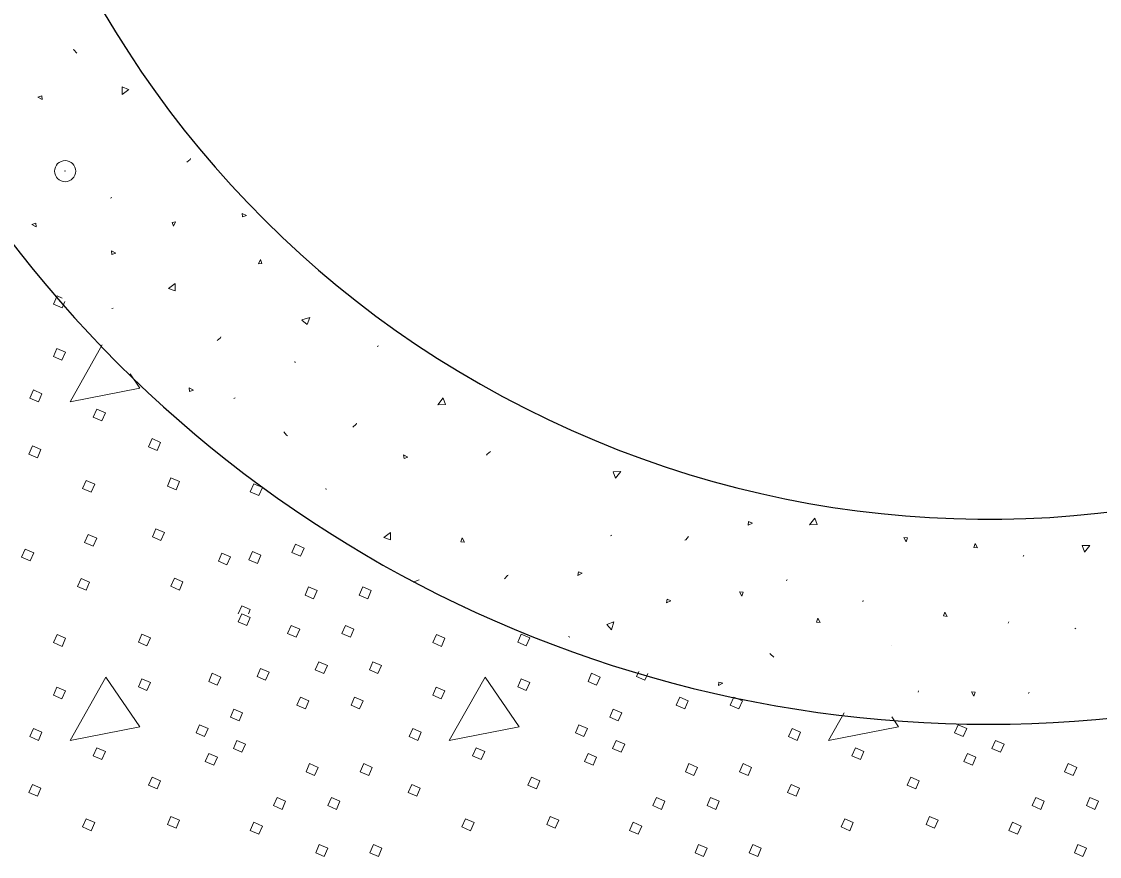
# Model space of a CAD drawing. Extents: x 1083.1 to 1117.1, y 697.4 to 741.4.
# Drawn here: x 1091.253 to 1092.828, y 721.758 to 722.978 of the extents above; entities that cross this region are included whole.
import ezdxf

# ---------------------------------------------------------------- set-up
doc = ezdxf.new("R2010")
doc.units = 0
doc.header["$LTSCALE"] = 0.062
doc.header["$PDMODE"] = 32
doc.header["$PDSIZE"] = 0.031
doc.layers.add('1', color=7, linetype='Continuous', lineweight=13)

msp = doc.modelspace()

# ---------------------------------------------------------------- linework, layer by layer
at = {"layer": '1'}
for p, q in [((1091.38483, 722.72058), (1091.383, 722.71992)), ((1091.30483, 722.57692), (1091.31233, 722.57367)), ((1091.38667, 722.55917), (1091.38467, 722.5585)), ((1091.77458, 722.50392), (1091.77267, 722.50325)), ((1091.65275, 722.47917), (1091.65208, 722.48108)), ((1091.56492, 722.42792), (1091.56292, 722.42708)), ((1091.69733, 722.29592), (1091.698, 722.294)), ((1092.11567, 722.22742), (1092.11358, 722.22667)), ((1092.71742, 722.19842), (1092.71667, 722.1965)), ((1091.825, 722.15875), (1091.834, 722.16233)), ((1092.37092, 722.16075), (1092.37167, 722.16275)), ((1091.56958, 722.11283), (1091.57458, 722.12425)), ((1092.48217, 722.13017), (1092.48292, 722.13217)), ((1091.90033, 722.12325), (1091.90017, 722.12325)), ((1092.69575, 722.10117), (1092.69492, 722.09917)), ((1092.05233, 722.0795), (1092.05433, 722.07875)), ((1092.79225, 722.09058), (1092.79367, 722.09175)), ((1092.52433, 722.0665), (1092.52442, 722.06642)), ((1092.563, 721.99817), (1092.56375, 722.00008)), ((1092.72433, 721.99633), (1092.72517, 721.99833))]:
    msp.add_line(p, q, dxfattribs=at)
for points in [[(1091.32817, 722.937), (1091.3295, 722.93642), (1091.33367, 722.93142)], [(1091.40958, 722.8785), (1091.39967, 722.87117), (1091.39983, 722.88208), (1091.40933, 722.87858)], [(1091.49992, 722.77758), (1091.49933, 722.77625), (1091.49442, 722.77208)], [(1091.4675, 722.58775), (1091.47733, 722.59525), (1091.47717, 722.58425), (1091.46775, 722.58775)], [(1091.31625, 722.569), (1091.31217, 722.55967), (1091.29967, 722.56508), (1091.30483, 722.57692)], [(1091.66225, 722.54183), (1091.674, 722.54542), (1091.67017, 722.53508), (1091.66242, 722.54158)], [(1091.37058, 722.50542), (1091.32367, 722.42225), (1091.42592, 722.44225), (1091.41167, 722.46292)], [(1091.54417, 722.51725), (1091.54358, 722.51592), (1091.53867, 722.51175)], [(1091.86883, 722.42792), (1091.86142, 722.41808), (1091.87233, 722.41825), (1091.86892, 722.42767)], [(1091.64158, 722.37283), (1091.64017, 722.37342), (1091.63592, 722.37842)], [(1091.7425, 722.39092), (1091.74192, 722.3895), (1091.73692, 722.38533)], [(1091.9325, 722.34425), (1091.93308, 722.34567), (1091.93808, 722.34983)], [(1092.12108, 722.31058), (1092.1285, 722.32033), (1092.11767, 722.32017), (1092.121, 722.31075)], [(1092.41192, 722.25258), (1092.4045, 722.24267), (1092.41542, 722.24292), (1092.412, 722.25242)], [(1091.78225, 722.224), (1091.79208, 722.2315), (1091.79192, 722.2205), (1091.7825, 722.224)], [(1092.22208, 722.22008), (1092.2235, 722.22067), (1092.22767, 722.22567)], [(1092.80642, 722.20292), (1092.81383, 722.21267), (1092.80292, 722.2125), (1092.80633, 722.20308)], [(1091.96417, 722.16933), (1091.96283, 722.16875), (1091.95858, 722.16375)], [(1091.57458, 722.12425), (1091.58708, 722.11883), (1091.5845, 722.11283)], [(1092.115, 722.08908), (1092.11858, 722.10075), (1092.10842, 722.09683), (1092.11483, 722.08917)], [(1092.34658, 722.05492), (1092.34725, 722.0535), (1092.35225, 722.04933)], [(1092.16817, 722.02533), (1092.16392, 722.01567), (1092.15142, 722.021), (1092.15475, 722.02858)], [(1092.45492, 721.96783), (1092.43233, 721.92775), (1092.53458, 721.94775), (1092.5245, 721.96242)]]:
    msp.add_lwpolyline(points, dxfattribs=at)
for points in [[(1091.27683, 722.86717), (1091.28242, 722.86908), (1091.28308, 722.86383)], [(1091.5815, 722.69417), (1091.57592, 722.69225), (1091.57517, 722.6975)], [(1091.26792, 722.68133), (1091.2735, 722.68325), (1091.27425, 722.67792)], [(1091.47475, 722.67875), (1091.47283, 722.68433), (1091.478, 722.68517)], [(1091.3905, 722.63917), (1091.38483, 722.63725), (1091.38417, 722.64258)], [(1091.60225, 722.63), (1091.60425, 722.62433), (1091.599, 722.62358)], [(1091.30458, 722.50017), (1091.31708, 722.49475), (1091.31192, 722.48292), (1091.29942, 722.48833)], [(1091.27017, 722.43958), (1091.28267, 722.43417), (1091.2775, 722.42233), (1091.265, 722.42775)], [(1091.504, 722.43925), (1091.49842, 722.43742), (1091.49775, 722.44267)], [(1091.36292, 722.41167), (1091.37542, 722.40625), (1091.37025, 722.39442), (1091.35775, 722.39983)], [(1091.44358, 722.3685), (1091.45608, 722.36308), (1091.45092, 722.35125), (1091.43842, 722.35667)], [(1091.26875, 722.35783), (1091.28125, 722.35242), (1091.27608, 722.34058), (1091.26358, 722.346)], [(1091.81758, 722.34142), (1091.812, 722.3395), (1091.81117, 722.34475)], [(1091.34733, 722.30758), (1091.35983, 722.30217), (1091.35467, 722.29042), (1091.34217, 722.29583)], [(1091.47125, 722.31108), (1091.48375, 722.30567), (1091.47858, 722.29392), (1091.46608, 722.29933)], [(1091.59233, 722.30267), (1091.60483, 722.29725), (1091.59967, 722.28542), (1091.58717, 722.29083)], [(1091.44925, 722.23683), (1091.46175, 722.23142), (1091.45658, 722.21958), (1091.44408, 722.225)], [(1092.32092, 722.24525), (1092.31533, 722.24725), (1092.31467, 722.242)], [(1091.35025, 722.2285), (1091.36275, 722.22308), (1091.35758, 722.21125), (1091.34508, 722.21667)], [(1091.89683, 722.2235), (1091.89492, 722.21792), (1091.90025, 722.21717)], [(1092.54558, 722.21783), (1092.54758, 722.22342), (1092.54233, 722.22417)], [(1091.25808, 722.20708), (1091.27058, 722.20167), (1091.26542, 722.18983), (1091.25292, 722.19525)], [(1091.59017, 722.2035), (1091.60267, 722.19808), (1091.5975, 722.18625), (1091.585, 722.19167)], [(1091.65325, 722.21417), (1091.66575, 722.20875), (1091.66058, 722.19692), (1091.64808, 722.20233)], [(1092.64658, 722.21517), (1092.64458, 722.20958), (1092.64983, 722.20883)], [(1091.54567, 722.20142), (1091.55817, 722.196), (1091.553, 722.18417), (1091.5405, 722.18958)], [(1092.07217, 722.17192), (1092.06658, 722.17392), (1092.06575, 722.16875)], [(1091.33983, 722.16433), (1091.35233, 722.15892), (1091.34717, 722.14717), (1091.33467, 722.15258)], [(1091.47617, 722.16458), (1091.48867, 722.15917), (1091.4835, 722.14742), (1091.471, 722.15283)], [(1091.67233, 722.15192), (1091.68483, 722.1465), (1091.67967, 722.13467), (1091.66717, 722.14008)], [(1091.7515, 722.15192), (1091.764, 722.1465), (1091.75883, 722.13467), (1091.74633, 722.14008)], [(1092.3055, 722.13858), (1092.30742, 722.14417), (1092.30225, 722.14492)], [(1092.20175, 722.13183), (1092.19617, 722.13383), (1092.19542, 722.12858)], [(1091.57458, 722.11283), (1091.58708, 722.10742), (1091.58192, 722.09558), (1091.5695, 722.101)], [(1092.60233, 722.11508), (1092.60033, 722.1095), (1092.60558, 722.10875)], [(1091.64683, 722.09583), (1091.65933, 722.09042), (1091.65417, 722.07858), (1091.64167, 722.084)], [(1091.72608, 722.09583), (1091.73858, 722.09042), (1091.73342, 722.07858), (1091.72092, 722.084)], [(1092.4165, 722.10625), (1092.4145, 722.10067), (1092.41975, 722.09983)], [(1091.30483, 722.08242), (1091.31733, 722.077), (1091.31217, 722.06517), (1091.29967, 722.07058)], [(1091.42875, 722.08308), (1091.44125, 722.07767), (1091.43608, 722.06583), (1091.42358, 722.07125)], [(1091.85917, 722.08242), (1091.87167, 722.077), (1091.8665, 722.06517), (1091.854, 722.07058)], [(1091.98308, 722.08308), (1091.99558, 722.07767), (1091.99042, 722.06583), (1091.97792, 722.07125)], [(1091.60225, 722.03283), (1091.61475, 722.02742), (1091.60958, 722.01567), (1091.59708, 722.021)], [(1091.68725, 722.04275), (1091.69975, 722.03733), (1091.69458, 722.0255), (1091.68208, 722.03092)], [(1091.76642, 722.04275), (1091.77892, 722.03733), (1091.77375, 722.0255), (1091.76125, 722.03092)], [(1091.37592, 722.02033), (1091.32367, 721.92775), (1091.42592, 721.94775)], [(1091.42875, 722.01792), (1091.44125, 722.01258), (1091.43608, 722.00075), (1091.42358, 722.00617)], [(1091.5315, 722.02575), (1091.544, 722.02033), (1091.53883, 722.00858), (1091.52633, 722.01392)], [(1091.93017, 722.02033), (1091.878, 721.92775), (1091.98025, 721.94775)], [(1091.98308, 722.01792), (1091.99558, 722.01258), (1091.99042, 722.00075), (1091.97792, 722.00617)], [(1092.08583, 722.02575), (1092.09825, 722.02033), (1092.09317, 722.00858), (1092.08067, 722.01392)], [(1091.30458, 722.00575), (1091.31708, 722.00033), (1091.31192, 721.9885), (1091.29942, 721.99392)], [(1091.85892, 722.00575), (1091.87142, 722.00033), (1091.86625, 721.9885), (1091.85375, 721.99392)], [(1092.27758, 722.01125), (1092.27192, 722.01308), (1092.27125, 722.00792)], [(1092.64442, 721.9925), (1092.64642, 721.99817), (1092.64108, 721.99892)], [(1091.66033, 721.99108), (1091.67283, 721.98567), (1091.66767, 721.97383), (1091.65517, 721.97925)], [(1091.73958, 721.99108), (1091.752, 721.98567), (1091.74692, 721.97383), (1091.73442, 721.97925)], [(1092.21467, 721.99108), (1092.22717, 721.98567), (1092.222, 721.97383), (1092.2095, 721.97925)], [(1092.29383, 721.99108), (1092.30633, 721.98567), (1092.30117, 721.97383), (1092.28867, 721.97925)], [(1091.56333, 721.97342), (1091.57575, 721.968), (1091.57067, 721.95617), (1091.55817, 721.96158)], [(1092.11758, 721.97342), (1092.13008, 721.968), (1092.12492, 721.95617), (1092.11242, 721.96158)], [(1091.513, 721.95075), (1091.5255, 721.94533), (1091.52033, 721.9335), (1091.50783, 721.93892)], [(1092.06733, 721.95075), (1092.07983, 721.94533), (1092.07467, 721.9335), (1092.06217, 721.93892)], [(1092.62167, 721.95075), (1092.63408, 721.94533), (1092.62892, 721.9335), (1092.6165, 721.93892)], [(1091.27017, 721.94508), (1091.28267, 721.93967), (1091.2775, 721.92783), (1091.265, 721.93325)], [(1091.8245, 721.94508), (1091.837, 721.93967), (1091.83183, 721.92783), (1091.81933, 721.93325)], [(1092.37883, 721.94508), (1092.39133, 721.93967), (1092.38617, 721.92783), (1092.37367, 721.93325)], [(1091.56758, 721.92783), (1091.58, 721.92242), (1091.57492, 721.91058), (1091.56242, 721.916)], [(1092.12183, 721.92783), (1092.13433, 721.92242), (1092.12917, 721.91058), (1092.11667, 721.916)], [(1092.67617, 721.92783), (1092.68867, 721.92242), (1092.6835, 721.91058), (1092.671, 721.916)], [(1091.36292, 721.91717), (1091.37542, 721.91175), (1091.37025, 721.89992), (1091.35775, 721.90533)], [(1091.5265, 721.90867), (1091.539, 721.90325), (1091.53383, 721.89142), (1091.52133, 721.89683)], [(1091.91725, 721.91717), (1091.92967, 721.91175), (1091.9245, 721.89992), (1091.91208, 721.90533)], [(1092.08083, 721.90867), (1092.09333, 721.90325), (1092.08817, 721.89142), (1092.07567, 721.89683)], [(1092.4715, 721.91717), (1092.484, 721.91175), (1092.47883, 721.89992), (1092.46633, 721.90533)], [(1092.63508, 721.90867), (1092.64758, 721.90325), (1092.64242, 721.89142), (1092.62992, 721.89683)], [(1091.67375, 721.89383), (1091.68625, 721.88842), (1091.68108, 721.87658), (1091.66858, 721.882)], [(1091.75292, 721.89383), (1091.76542, 721.88842), (1091.76025, 721.87658), (1091.74775, 721.882)], [(1092.22808, 721.89383), (1092.24058, 721.88842), (1092.23542, 721.87658), (1092.22292, 721.882)], [(1092.30725, 721.89383), (1092.31975, 721.88842), (1092.31458, 721.87658), (1092.30208, 721.882)], [(1092.78242, 721.89383), (1092.79492, 721.88842), (1092.78975, 721.87658), (1092.77725, 721.882)], [(1091.44358, 721.874), (1091.45608, 721.86867), (1091.45092, 721.85683), (1091.43842, 721.86225)], [(1091.99792, 721.874), (1092.01042, 721.86867), (1092.00525, 721.85683), (1091.99275, 721.86225)], [(1092.55225, 721.874), (1092.56475, 721.86867), (1092.55958, 721.85683), (1092.54708, 721.86225)], [(1091.26875, 721.86342), (1091.28125, 721.858), (1091.27608, 721.84617), (1091.26358, 721.85158)], [(1091.82308, 721.86342), (1091.83558, 721.858), (1091.83042, 721.84617), (1091.81792, 721.85158)], [(1092.37742, 721.86342), (1092.38992, 721.858), (1092.38475, 721.84617), (1092.37225, 721.85158)], [(1091.62633, 721.84433), (1091.63883, 721.83892), (1091.63367, 721.82708), (1091.62117, 721.8325)], [(1091.70558, 721.84433), (1091.71808, 721.83892), (1091.71292, 721.82708), (1091.70042, 721.8325)], [(1092.18067, 721.84433), (1092.19317, 721.83892), (1092.188, 721.82708), (1092.1755, 721.8325)], [(1092.25992, 721.84433), (1092.27233, 721.83892), (1092.26725, 721.82708), (1092.25475, 721.8325)], [(1092.735, 721.84433), (1092.7475, 721.83892), (1092.74233, 721.82708), (1092.72983, 721.8325)], [(1092.81417, 721.84433), (1092.82667, 721.83892), (1092.8215, 721.82708), (1092.809, 721.8325)], [(1091.34733, 721.81317), (1091.35983, 721.80775), (1091.35467, 721.79592), (1091.34217, 721.80133)], [(1091.47125, 721.81667), (1091.48375, 721.81125), (1091.47858, 721.79942), (1091.46608, 721.80483)], [(1091.90167, 721.81317), (1091.91417, 721.80775), (1091.909, 721.79592), (1091.8965, 721.80133)], [(1092.02558, 721.81667), (1092.03808, 721.81125), (1092.03292, 721.79942), (1092.02042, 721.80483)], [(1092.45592, 721.81317), (1092.46842, 721.80775), (1092.46325, 721.79592), (1092.45075, 721.80133)], [(1092.57992, 721.81667), (1092.59242, 721.81125), (1092.58725, 721.79942), (1092.57475, 721.80483)], [(1091.59233, 721.80817), (1091.60483, 721.80275), (1091.59967, 721.79092), (1091.58717, 721.79633)], [(1092.14667, 721.80817), (1092.15917, 721.80275), (1092.154, 721.79092), (1092.1415, 721.79633)], [(1092.701, 721.80817), (1092.7135, 721.80275), (1092.70833, 721.79092), (1092.69583, 721.79633)], [(1091.68792, 721.77558), (1091.70042, 721.77017), (1091.69525, 721.75833), (1091.68275, 721.76375)], [(1091.76708, 721.77558), (1091.77958, 721.77017), (1091.77442, 721.75833), (1091.76192, 721.76375)], [(1092.24225, 721.77558), (1092.25475, 721.77017), (1092.24958, 721.75833), (1092.23708, 721.76375)], [(1092.32142, 721.77558), (1092.33392, 721.77017), (1092.32875, 721.75833), (1092.31625, 721.76375)], [(1092.79658, 721.77558), (1092.809, 721.77017), (1092.80392, 721.75833), (1092.79142, 721.76375)]]:
    msp.add_lwpolyline(points, close=True, dxfattribs=at)
at = {"layer": '1', "lineweight": 25}
for major_axis, start_param, end_param in [((1.79915, 0), 5.8086305, 9.8993328), ((1.79915, 0), 5.8086305, 9.8993328), ((1.49929, 0), 2.7486716, 5.7883795), ((1.79915, 0), 3.6161475, 5.8086305), ((1.79915, 0), 3.6161475, 5.8086305)]:
    msp.add_ellipse((1092.66607, 723.75022), major_axis=major_axis, ratio=0.999895, start_param=start_param, end_param=end_param, dxfattribs=at)
at = {"layer": '1'}
msp.add_point((1091.31658, 722.75917), dxfattribs=at)

doc.saveas('drawing.dxf')
